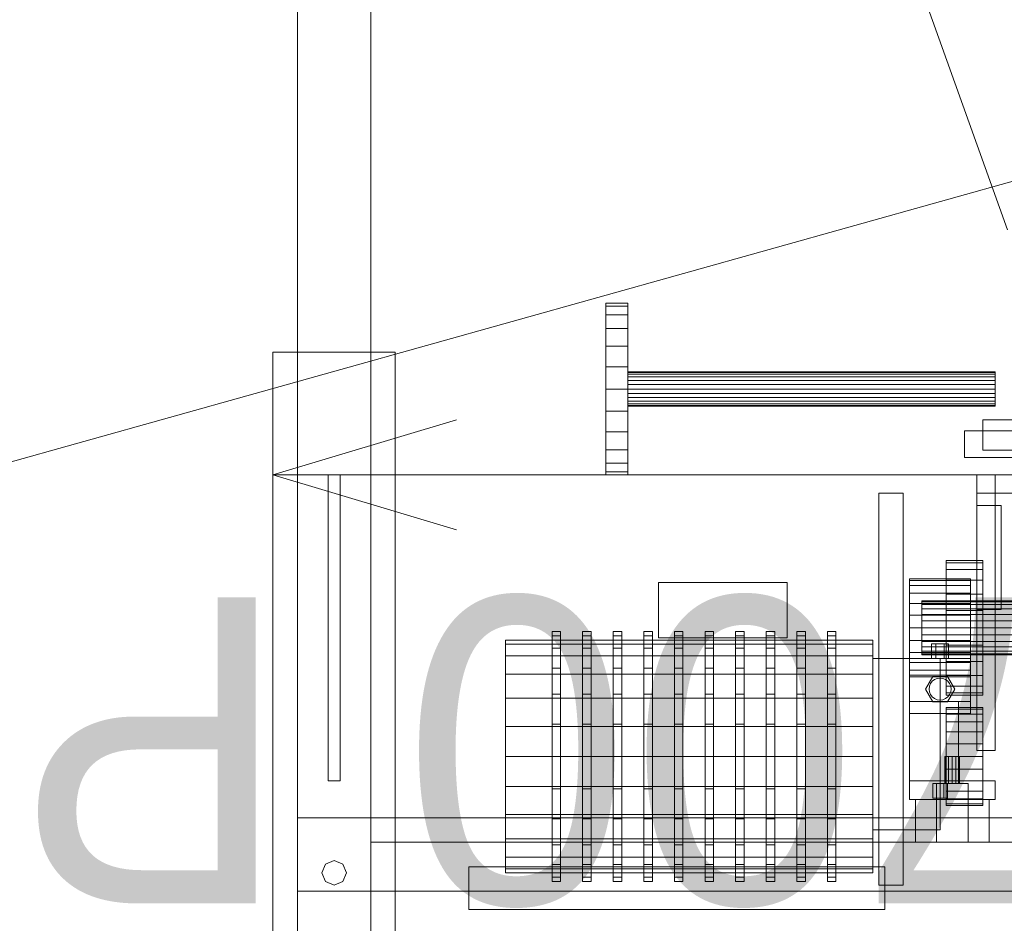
# Model space of a CAD drawing. Header units: millimetres. Extents: x -2233 to 61924, y -68080 to 6847.
# Tile 703 of 1056: x 4043 to 4848, y 1634 to 2372. Entities that reach past the tile are written whole.
import ezdxf

# ---------------------------------------------------------------- set-up
doc = ezdxf.new("R2010")
doc.units = ezdxf.units.MM
doc.layers.add('COTAS_P', color=1, linetype='Continuous', lineweight=0)
doc.layers.add('lateral_dosificador', color=7, linetype='Continuous', lineweight=0)
doc.dimstyles.new('R19_100', dxfattribs={"dimtxt": 250, "dimasz": 150, "dimexe": 150, "dimexo": 80, "dimgap": 100, "dimtad": 1, "dimtih": 1, "dimtoh": 1, "dimdsep": 46, "dimcen": 0.09, "dimadec": 0, "dimazin": 0, "dimtfac": 1, "dimtdec": 4, "dimtofl": 0, "dimtmove": 0, "dimatfit": 3, "dimfxl": 1, "dimtolj": 1, "dimtzin": 0, "dimarcsym": 0})

# ---------------------------------------------------------------- blocks, each defined once
blk = doc.blocks.new('DIM_R28_1')
at = {"layer": 'COTAS_P'}
for p, q in [((9950.73, 3666.67), (9794.15, 3669.56)), ((807.35, 1106.67), (9950.73, 3666.67)), ((9950.73, 3666.67), (9818.41, 3582.9)), ((10193.38, 2800), (9950.73, 3666.67)), ((807.35, 1106.67), (939.66, 1190.45)), ((1050, 240), (807.35, 1106.67)), ((807.35, 1106.67), (963.92, 1103.78))]:
    blk.add_line(p, q, dxfattribs=at)
blk.add_text('9495 P', height=250, rotation=15.64139, dxfattribs=at).set_placement((5352.08, 2482.97))
blk = doc.blocks.new('DIM_R28_23')
at = {"layer": 'COTAS_P'}
for p, q in [((4250, 2000), (4400, 2045)), ((5950, 2000), (5800, 2045)), ((4250, 1100), (4250, 2000)), ((5950, 2000), (4250, 2000)), ((4250, 2000), (4400, 1955)), ((5950, 2000), (5800, 1955)), ((5950, 1100), (5950, 2000))]:
    blk.add_line(p, q, dxfattribs=at)
blk.add_text('1700 P', height=250, rotation=180, dxfattribs=at).set_placement((5100, 1900))

msp = doc.modelspace()

# ---------------------------------------------------------------- linework, layer by layer
at = {"layer": 'lateral_dosificador'}
for p, q in [((4270, 3660), (4270, 2100)), ((4270, 3660), (4270, 1120)), ((4330, 2100), (4330, 3660)), ((4330, 1120), (4330, 3660)), ((4850, 2200), (4350, 3600)), ((4522, 2137.615), (4522, 2140)), ((4540, 2140), (4522, 2140)), ((4540, 2137.615), (4540, 2140)), ((4522, 2130.622), (4522, 2137.615)), ((4540, 2137.615), (4522, 2137.615)), ((4540, 2130.622), (4540, 2137.615)), ((4522, 2119.497), (4522, 2130.622)), ((4540, 2130.622), (4522, 2130.622)), ((4540, 2119.497), (4540, 2130.622)), ((4522, 2105), (4522, 2119.497)), ((4540, 2119.497), (4522, 2119.497)), ((4540, 2105), (4540, 2119.497)), ((4350, 2100), (4250, 2100)), ((4250, 12), (4250, 2100)), ((4250, 2000), (4250, 2100)), ((4330, 2100), (4270, 2100)), ((4350, 2100), (4350, 12)), ((4350, 2100), (4350, 2000)), ((4522, 2088.117), (4522, 2105)), ((4540, 2105), (4522, 2105)), ((4540, 2088.117), (4540, 2105)), ((4522, 2070), (4522, 2088.117)), ((4540, 2088.117), (4522, 2088.117)), ((4540, 2070), (4540, 2088.117)), ((4540, 2083.523), (4540, 2084)), ((4840, 2084), (4540, 2084)), ((4540, 2082.124), (4540, 2083.523)), ((4840, 2083.523), (4540, 2083.523)), ((4840, 2083.523), (4840, 2084)), ((4840, 2082.124), (4840, 2083.523)), ((4540, 2079.899), (4540, 2082.124)), ((4840, 2082.124), (4540, 2082.124)), ((4540, 2077), (4540, 2079.899)), ((4840, 2079.899), (4540, 2079.899)), ((4540, 2073.623), (4540, 2077)), ((4840, 2077), (4540, 2077)), ((4840, 2079.899), (4840, 2082.124)), ((4840, 2077), (4840, 2079.899)), ((4840, 2073.623), (4840, 2077)), ((4522, 2070), (4522, 2051.883)), ((4522, 2070), (4540, 2070)), ((4540, 2070), (4540, 2073.623)), ((4840, 2073.623), (4540, 2073.623)), ((4540, 2070), (4540, 2066.377)), ((4540, 2070), (4840, 2070)), ((4540, 2051.883), (4540, 2070)), ((4840, 2070), (4840, 2073.623)), ((4840, 2066.377), (4840, 2070)), ((4540, 2066.377), (4540, 2063)), ((4840, 2066.377), (4540, 2066.377)), ((4540, 2063), (4540, 2060.101)), ((4840, 2063), (4540, 2063)), ((4540, 2060.101), (4540, 2057.876)), ((4840, 2060.101), (4540, 2060.101)), ((4840, 2066.377), (4840, 2063)), ((4840, 2063), (4840, 2060.101)), ((4840, 2060.101), (4840, 2057.876)), ((4522, 2051.883), (4522, 2035)), ((4540, 2051.883), (4522, 2051.883)), ((4540, 2057.876), (4540, 2056.477)), ((4840, 2057.876), (4540, 2057.876)), ((4540, 2056.477), (4540, 2056)), ((4840, 2056.477), (4540, 2056.477)), ((4840, 2056), (4540, 2056)), ((4540, 2051.883), (4540, 2035)), ((4840, 2057.876), (4840, 2056.477)), ((4840, 2056.477), (4840, 2056)), ((5370, 2045), (4830, 2045)), ((4830, 2045), (4830, 2020)), ((5385, 2036), (4815, 2036)), ((4815, 2014), (4815, 2036)), ((4522, 2035), (4522, 2020.503)), ((4540, 2035), (4522, 2035)), ((4540, 2035), (4540, 2020.503)), ((4522, 2020.503), (4522, 2009.378)), ((4540, 2020.503), (4522, 2020.503)), ((4540, 2020.503), (4540, 2009.378)), ((5370, 2020), (4830, 2020)), ((5385, 2014), (4815, 2014)), ((4522, 2009.378), (4522, 2002.385)), ((4540, 2009.378), (4522, 2009.378)), ((4540, 2009.378), (4540, 2002.385)), ((4350, 2000), (4250, 2000)), ((4330, 2000), (4270, 2000)), ((4270, 1660), (4270, 2000)), ((4295, 1750), (4295, 2000)), ((4305, 2000), (4295, 2000)), ((4305, 1750), (4305, 2000)), ((4330, 2000), (4330, 1660)), ((4522, 2002.385), (4522, 2000)), ((4540, 2002.385), (4522, 2002.385)), ((4540, 2000), (4522, 2000)), ((4540, 2002.385), (4540, 2000)), ((4840, 2000), (4825, 2000)), ((4825, 1775), (4825, 2000)), ((5375, 2000), (4825, 2000)), ((4825, 1985), (4825, 2000)), ((4840, 2000), (4840, 1775)), ((4765, 1985), (4745, 1985)), ((4745, 1985), (4745, 1665)), ((4765, 1665), (4765, 1985)), ((5375, 1985), (4825, 1985)), ((4845, 1975), (4825, 1975)), ((4825, 1890), (4825, 1975)), ((4845, 1975), (4845, 1890)), ((4800, 1928.126), (4800, 1930)), ((4830, 1930), (4800, 1930)), ((4800, 1922.631), (4800, 1928.126)), ((4830, 1928.126), (4800, 1928.126)), ((4800, 1913.891), (4800, 1922.631)), ((4830, 1922.631), (4800, 1922.631)), ((4830, 1928.126), (4830, 1930)), ((4830, 1922.631), (4830, 1928.126)), ((4830, 1913.891), (4830, 1922.631)), ((4770, 1913.637), (4770, 1915)), ((4820, 1915), (4770, 1915)), ((4820, 1913.637), (4820, 1915)), ((4670, 1912), (4565, 1912)), ((4565, 1912), (4565, 1867)), ((4670, 1867), (4670, 1912)), ((4770, 1909.641), (4770, 1913.637)), ((4820, 1913.637), (4770, 1913.637)), ((4770, 1903.284), (4770, 1909.641)), ((4820, 1909.641), (4770, 1909.641)), ((4800, 1902.5), (4800, 1913.891)), ((4830, 1913.891), (4800, 1913.891)), ((4820, 1909.641), (4820, 1913.637)), ((4820, 1903.284), (4820, 1909.641)), ((4830, 1902.5), (4830, 1913.891)), ((4770, 1895), (4770, 1903.284)), ((4820, 1903.284), (4770, 1903.284)), ((4800, 1889.235), (4800, 1902.5)), ((4830, 1902.5), (4800, 1902.5)), ((4820, 1895), (4820, 1903.284)), ((4830, 1889.235), (4830, 1902.5)), ((4770, 1885.353), (4770, 1895)), ((4820, 1895), (4770, 1895)), ((4780, 1896.25), (4780, 1897)), ((5420, 1897), (4780, 1897)), ((4780, 1894.053), (4780, 1896.25)), ((5420, 1896.25), (4780, 1896.25)), ((4780, 1890.556), (4780, 1894.053)), ((5420, 1894.053), (4780, 1894.053)), ((4780, 1886), (4780, 1890.556)), ((5420, 1890.556), (4780, 1890.556)), ((4820, 1885.353), (4820, 1895)), ((4770, 1875), (4770, 1885.353)), ((4820, 1885.353), (4770, 1885.353)), ((4780, 1880.694), (4780, 1886)), ((5420, 1886), (4780, 1886)), ((4800, 1875), (4800, 1889.235)), ((4830, 1889.235), (4800, 1889.235)), ((4820, 1875), (4820, 1885.353)), ((4845, 1890), (4825, 1890)), ((4830, 1875), (4830, 1889.235)), ((4770, 1875), (4770, 1864.647)), ((4770, 1875), (4820, 1875)), ((4780, 1875), (4780, 1880.694)), ((5420, 1880.694), (4780, 1880.694)), ((4780, 1875), (4780, 1869.306)), ((4780, 1875), (5420, 1875)), ((4800, 1875), (4800, 1860.765)), ((4800, 1875), (4830, 1875)), ((4820, 1864.647), (4820, 1875)), ((4830, 1860.765), (4830, 1875)), ((4478, 1868.524), (4478, 1872)), ((4485, 1872), (4478, 1872)), ((4478, 1858.335), (4478, 1868.524)), ((4485, 1868.524), (4478, 1868.524)), ((4485, 1868.524), (4485, 1872)), ((4485, 1858.335), (4485, 1868.524)), ((4503, 1868.524), (4503, 1872)), ((4510, 1872), (4503, 1872)), ((4503, 1858.335), (4503, 1868.524)), ((4510, 1868.524), (4503, 1868.524)), ((4510, 1868.524), (4510, 1872)), ((4510, 1858.335), (4510, 1868.524)), ((4528, 1868.524), (4528, 1872)), ((4535, 1872), (4528, 1872)), ((4528, 1858.335), (4528, 1868.524)), ((4535, 1868.524), (4528, 1868.524)), ((4535, 1868.524), (4535, 1872)), ((4535, 1858.335), (4535, 1868.524)), ((4553, 1868.524), (4553, 1872)), ((4560, 1872), (4553, 1872)), ((4553, 1858.335), (4553, 1868.524)), ((4560, 1868.524), (4553, 1868.524)), ((4560, 1868.524), (4560, 1872)), ((4560, 1858.335), (4560, 1868.524)), ((4670, 1867), (4565, 1867)), ((4578, 1868.524), (4578, 1872)), ((4585, 1872), (4578, 1872)), ((4578, 1858.335), (4578, 1868.524)), ((4585, 1868.524), (4578, 1868.524)), ((4585, 1868.524), (4585, 1872)), ((4585, 1858.335), (4585, 1868.524)), ((4603, 1868.524), (4603, 1872)), ((4610, 1872), (4603, 1872)), ((4603, 1858.335), (4603, 1868.524)), ((4610, 1868.524), (4603, 1868.524)), ((4610, 1868.524), (4610, 1872)), ((4610, 1858.335), (4610, 1868.524)), ((4628, 1868.524), (4628, 1872)), ((4635, 1872), (4628, 1872)), ((4628, 1858.335), (4628, 1868.524)), ((4635, 1868.524), (4628, 1868.524)), ((4635, 1868.524), (4635, 1872)), ((4635, 1858.335), (4635, 1868.524)), ((4653, 1868.524), (4653, 1872)), ((4660, 1872), (4653, 1872)), ((4653, 1858.335), (4653, 1868.524)), ((4660, 1868.524), (4653, 1868.524)), ((4660, 1868.524), (4660, 1872)), ((4660, 1858.335), (4660, 1868.524)), ((4678, 1868.524), (4678, 1872)), ((4685, 1872), (4678, 1872)), ((4678, 1858.335), (4678, 1868.524)), ((4685, 1868.524), (4678, 1868.524)), ((4685, 1868.524), (4685, 1872)), ((4685, 1858.335), (4685, 1868.524)), ((4703, 1868.524), (4703, 1872)), ((4710, 1872), (4703, 1872)), ((4703, 1858.335), (4703, 1868.524)), ((4710, 1868.524), (4703, 1868.524)), ((4710, 1868.524), (4710, 1872)), ((4710, 1858.335), (4710, 1868.524)), ((4780, 1869.306), (4780, 1864)), ((5420, 1869.306), (4780, 1869.306)), ((4440, 1861.763), (4440, 1865)), ((4740, 1865), (4440, 1865)), ((4440, 1852.272), (4440, 1861.763)), ((4740, 1861.763), (4440, 1861.763)), ((4478, 1842.125), (4478, 1858.335)), ((4485, 1858.335), (4478, 1858.335)), ((4485, 1842.125), (4485, 1858.335)), ((4503, 1842.125), (4503, 1858.335)), ((4510, 1858.335), (4503, 1858.335)), ((4510, 1842.125), (4510, 1858.335)), ((4528, 1842.125), (4528, 1858.335)), ((4535, 1858.335), (4528, 1858.335)), ((4535, 1842.125), (4535, 1858.335)), ((4553, 1842.125), (4553, 1858.335)), ((4560, 1858.335), (4553, 1858.335)), ((4560, 1842.125), (4560, 1858.335)), ((4578, 1842.125), (4578, 1858.335)), ((4585, 1858.335), (4578, 1858.335)), ((4585, 1842.125), (4585, 1858.335)), ((4603, 1842.125), (4603, 1858.335)), ((4610, 1858.335), (4603, 1858.335)), ((4610, 1842.125), (4610, 1858.335)), ((4628, 1842.125), (4628, 1858.335)), ((4635, 1858.335), (4628, 1858.335)), ((4635, 1842.125), (4635, 1858.335)), ((4653, 1842.125), (4653, 1858.335)), ((4660, 1858.335), (4653, 1858.335)), ((4660, 1842.125), (4660, 1858.335)), ((4678, 1842.125), (4678, 1858.335)), ((4685, 1858.335), (4678, 1858.335)), ((4685, 1842.125), (4685, 1858.335)), ((4703, 1842.125), (4703, 1858.335)), ((4710, 1858.335), (4703, 1858.335)), ((4710, 1842.125), (4710, 1858.335)), ((4740, 1861.763), (4740, 1865)), ((4740, 1852.272), (4740, 1861.763)), ((4770, 1864.647), (4770, 1855)), ((4820, 1864.647), (4770, 1864.647)), ((4780, 1864), (4780, 1859.444)), ((5420, 1864), (4780, 1864)), ((4780, 1859.444), (4780, 1855.947)), ((5420, 1859.444), (4780, 1859.444)), ((4788, 1862), (4791.5, 1862)), ((4788, 1862), (4788, 1850)), ((4791.5, 1862), (4798.5, 1862)), ((4791.5, 1850), (4791.5, 1862)), ((4798.5, 1862), (4802, 1862)), ((4798.5, 1850), (4798.5, 1862)), ((4800, 1860.765), (4800, 1847.5)), ((4830, 1860.765), (4800, 1860.765)), ((4802, 1850), (4802, 1862)), ((4820, 1864.647), (4820, 1855)), ((4830, 1860.765), (4830, 1847.5)), ((4440, 1837.175), (4440, 1852.272)), ((4740, 1852.272), (4440, 1852.272)), ((4740, 1837.175), (4740, 1852.272)), ((4770, 1855), (4770, 1846.716)), ((4820, 1855), (4770, 1855)), ((4780, 1855.947), (4780, 1853.75)), ((5420, 1855.947), (4780, 1855.947)), ((4780, 1853.75), (4780, 1853)), ((5420, 1853.75), (4780, 1853.75)), ((5420, 1853), (4780, 1853)), ((4820, 1855), (4820, 1846.716)), ((4478, 1821), (4478, 1842.125)), ((4485, 1842.125), (4478, 1842.125)), ((4485, 1821), (4485, 1842.125)), ((4503, 1821), (4503, 1842.125)), ((4510, 1842.125), (4503, 1842.125)), ((4510, 1821), (4510, 1842.125)), ((4528, 1821), (4528, 1842.125)), ((4535, 1842.125), (4528, 1842.125)), ((4535, 1821), (4535, 1842.125)), ((4553, 1821), (4553, 1842.125)), ((4560, 1842.125), (4553, 1842.125)), ((4560, 1821), (4560, 1842.125)), ((4578, 1821), (4578, 1842.125)), ((4585, 1842.125), (4578, 1842.125)), ((4585, 1821), (4585, 1842.125)), ((4603, 1821), (4603, 1842.125)), ((4610, 1842.125), (4603, 1842.125)), ((4610, 1821), (4610, 1842.125)), ((4628, 1821), (4628, 1842.125)), ((4635, 1842.125), (4628, 1842.125)), ((4635, 1821), (4635, 1842.125)), ((4653, 1821), (4653, 1842.125)), ((4660, 1842.125), (4653, 1842.125)), ((4660, 1821), (4660, 1842.125)), ((4678, 1821), (4678, 1842.125)), ((4685, 1842.125), (4678, 1842.125)), ((4685, 1821), (4685, 1842.125)), ((4703, 1821), (4703, 1842.125)), ((4710, 1842.125), (4703, 1842.125)), ((4710, 1821), (4710, 1842.125)), ((4795, 1850), (4740, 1850)), ((4740, 1850), (4740, 1710)), ((4820, 1850), (4770, 1850)), ((4770, 1850), (4770, 1815)), ((4770, 1846.716), (4770, 1840.359)), ((4820, 1846.716), (4770, 1846.716)), ((4791.5, 1850), (4788, 1850)), ((4791.5, 1850), (4798.5, 1850)), ((4795, 1710), (4795, 1850)), ((4798.5, 1850), (4802, 1850)), ((4800, 1847.5), (4800, 1836.109)), ((4830, 1847.5), (4800, 1847.5)), ((4820, 1815), (4820, 1850)), ((4820, 1846.716), (4820, 1840.359)), ((4830, 1847.5), (4830, 1836.109)), ((4440, 1817.5), (4440, 1837.175)), ((4740, 1837.175), (4440, 1837.175)), ((4740, 1817.5), (4740, 1837.175)), ((4770, 1840.359), (4770, 1836.363)), ((4820, 1840.359), (4770, 1840.359)), ((4770, 1836.363), (4770, 1835)), ((4820, 1836.363), (4770, 1836.363)), ((4820, 1835), (4770, 1835)), ((4789, 1835.392), (4783, 1825)), ((4801, 1835.392), (4789, 1835.392)), ((4795, 1834), (4792.671, 1833.693)), ((4797.329, 1833.693), (4795, 1834)), ((4800, 1836.109), (4800, 1827.369)), ((4830, 1836.109), (4800, 1836.109)), ((4807, 1825), (4801, 1835.392)), ((4820, 1840.359), (4820, 1836.363)), ((4820, 1836.363), (4820, 1835)), ((4830, 1836.109), (4830, 1827.369)), ((4786.307, 1827.329), (4786, 1825)), ((4787.206, 1829.5), (4786.307, 1827.329)), ((4788.636, 1831.364), (4787.206, 1829.5)), ((4790.5, 1832.794), (4788.636, 1831.364)), ((4792.671, 1833.693), (4790.5, 1832.794)), ((4799.5, 1832.794), (4797.329, 1833.693)), ((4801.364, 1831.364), (4799.5, 1832.794)), ((4800, 1827.369), (4800, 1821.874)), ((4830, 1827.369), (4800, 1827.369)), ((4802.794, 1829.5), (4801.364, 1831.364)), ((4803.693, 1827.329), (4802.794, 1829.5)), ((4804, 1825), (4803.693, 1827.329)), ((4830, 1827.369), (4830, 1821.874)), ((4478, 1796.4), (4478, 1821)), ((4485, 1821), (4478, 1821)), ((4485, 1796.4), (4485, 1821)), ((4503, 1796.4), (4503, 1821)), ((4510, 1821), (4503, 1821)), ((4510, 1796.4), (4510, 1821)), ((4528, 1796.4), (4528, 1821)), ((4535, 1821), (4528, 1821)), ((4535, 1796.4), (4535, 1821)), ((4553, 1796.4), (4553, 1821)), ((4560, 1821), (4553, 1821)), ((4560, 1796.4), (4560, 1821)), ((4578, 1796.4), (4578, 1821)), ((4585, 1821), (4578, 1821)), ((4585, 1796.4), (4585, 1821)), ((4603, 1796.4), (4603, 1821)), ((4610, 1821), (4603, 1821)), ((4610, 1796.4), (4610, 1821)), ((4628, 1796.4), (4628, 1821)), ((4635, 1821), (4628, 1821)), ((4635, 1796.4), (4635, 1821)), ((4653, 1796.4), (4653, 1821)), ((4660, 1821), (4653, 1821)), ((4660, 1796.4), (4660, 1821)), ((4678, 1796.4), (4678, 1821)), ((4685, 1821), (4678, 1821)), ((4685, 1796.4), (4685, 1821)), ((4703, 1796.4), (4703, 1821)), ((4710, 1821), (4703, 1821)), ((4710, 1796.4), (4710, 1821)), ((4783, 1825), (4789, 1814.608)), ((4786, 1825), (4786.307, 1822.671)), ((4786.307, 1822.671), (4787.206, 1820.5)), ((4787.206, 1820.5), (4788.636, 1818.636)), ((4788.636, 1818.636), (4790.5, 1817.206)), ((4799.5, 1817.206), (4801.364, 1818.636)), ((4800, 1821.874), (4800, 1820)), ((4830, 1821.874), (4800, 1821.874)), ((4830, 1820), (4800, 1820)), ((4801, 1814.608), (4807, 1825)), ((4801.364, 1818.636), (4802.794, 1820.5)), ((4802.794, 1820.5), (4803.693, 1822.671)), ((4803.693, 1822.671), (4804, 1825)), ((4830, 1821.874), (4830, 1820)), ((4440, 1794.588), (4440, 1817.5)), ((4740, 1817.5), (4440, 1817.5)), ((4740, 1794.588), (4740, 1817.5)), ((4810, 1815), (4770, 1815)), ((4770, 1815), (4770, 1750)), ((4820, 1815), (4770, 1815)), ((4770, 1815), (4770, 1805)), ((4789, 1814.608), (4801, 1814.608)), ((4790.5, 1817.206), (4792.671, 1816.307)), ((4792.671, 1816.307), (4795, 1816)), ((4795, 1816), (4797.329, 1816.307)), ((4797.329, 1816.307), (4799.5, 1817.206)), ((4800, 1808.637), (4800, 1810)), ((4830, 1810), (4800, 1810)), ((4810, 1750), (4810, 1815)), ((4820, 1805), (4820, 1815)), ((4830, 1808.637), (4830, 1810)), ((4820, 1805), (4770, 1805)), ((4800, 1804.641), (4800, 1808.637)), ((4830, 1808.637), (4800, 1808.637)), ((4800, 1798.284), (4800, 1804.641)), ((4830, 1804.641), (4800, 1804.641)), ((4830, 1804.641), (4830, 1808.637)), ((4830, 1798.284), (4830, 1804.641)), ((4440, 1770), (4440, 1794.588)), ((4740, 1794.588), (4440, 1794.588)), ((4478, 1770), (4478, 1796.4)), ((4485, 1796.4), (4478, 1796.4)), ((4485, 1770), (4485, 1796.4)), ((4503, 1770), (4503, 1796.4)), ((4510, 1796.4), (4503, 1796.4)), ((4510, 1770), (4510, 1796.4)), ((4528, 1770), (4528, 1796.4)), ((4535, 1796.4), (4528, 1796.4)), ((4535, 1770), (4535, 1796.4)), ((4553, 1770), (4553, 1796.4)), ((4560, 1796.4), (4553, 1796.4)), ((4560, 1770), (4560, 1796.4)), ((4578, 1770), (4578, 1796.4)), ((4585, 1796.4), (4578, 1796.4)), ((4585, 1770), (4585, 1796.4)), ((4603, 1770), (4603, 1796.4)), ((4610, 1796.4), (4603, 1796.4)), ((4610, 1770), (4610, 1796.4)), ((4628, 1770), (4628, 1796.4)), ((4635, 1796.4), (4628, 1796.4)), ((4635, 1770), (4635, 1796.4)), ((4653, 1770), (4653, 1796.4)), ((4660, 1796.4), (4653, 1796.4)), ((4660, 1770), (4660, 1796.4)), ((4678, 1770), (4678, 1796.4)), ((4685, 1796.4), (4678, 1796.4)), ((4685, 1770), (4685, 1796.4)), ((4703, 1770), (4703, 1796.4)), ((4710, 1796.4), (4703, 1796.4)), ((4710, 1770), (4710, 1796.4)), ((4740, 1770), (4740, 1794.588)), ((4800, 1790), (4800, 1798.284)), ((4830, 1798.284), (4800, 1798.284)), ((4830, 1790), (4830, 1798.284)), ((4800, 1780.353), (4800, 1790)), ((4830, 1790), (4800, 1790)), ((4830, 1780.353), (4830, 1790)), ((4800, 1770), (4800, 1780.353)), ((4830, 1780.353), (4800, 1780.353)), ((4830, 1770), (4830, 1780.353)), ((4440, 1770), (4440, 1745.412)), ((4440, 1770), (4740, 1770)), ((4478, 1770), (4478, 1743.6)), ((4478, 1770), (4485, 1770)), ((4485, 1743.6), (4485, 1770)), ((4503, 1770), (4503, 1743.6)), ((4503, 1770), (4510, 1770)), ((4510, 1743.6), (4510, 1770)), ((4528, 1770), (4528, 1743.6)), ((4528, 1770), (4535, 1770)), ((4535, 1743.6), (4535, 1770)), ((4553, 1770), (4553, 1743.6)), ((4553, 1770), (4560, 1770)), ((4560, 1743.6), (4560, 1770)), ((4578, 1770), (4578, 1743.6)), ((4578, 1770), (4585, 1770)), ((4585, 1743.6), (4585, 1770)), ((4603, 1770), (4603, 1743.6)), ((4603, 1770), (4610, 1770)), ((4610, 1743.6), (4610, 1770)), ((4628, 1770), (4628, 1743.6)), ((4628, 1770), (4635, 1770)), ((4635, 1743.6), (4635, 1770)), ((4653, 1770), (4653, 1743.6)), ((4653, 1770), (4660, 1770)), ((4660, 1743.6), (4660, 1770)), ((4678, 1770), (4678, 1743.6)), ((4678, 1770), (4685, 1770)), ((4685, 1743.6), (4685, 1770)), ((4703, 1770), (4703, 1743.6)), ((4703, 1770), (4710, 1770)), ((4710, 1743.6), (4710, 1770)), ((4740, 1745.412), (4740, 1770)), ((4799, 1770), (4799.804, 1770)), ((4799, 1770), (4799, 1748)), ((4799.804, 1770), (4802, 1770)), ((4799.804, 1748), (4799.804, 1770)), ((4800, 1770), (4800, 1759.647)), ((4800, 1770), (4830, 1770)), ((4802, 1770), (4805, 1770)), ((4802, 1748), (4802, 1770)), ((4805, 1770), (4808, 1770)), ((4805, 1748), (4805, 1770)), ((4808, 1770), (4810.196, 1770)), ((4808, 1748), (4808, 1770)), ((4810.196, 1770), (4811, 1770)), ((4810.196, 1748), (4810.196, 1770)), ((4811, 1748), (4811, 1770)), ((4840, 1775), (4825, 1775)), ((4830, 1759.647), (4830, 1770)), ((4800, 1759.647), (4800, 1750)), ((4830, 1759.647), (4800, 1759.647)), ((4830, 1759.647), (4830, 1750)), ((4295, 1750), (4305, 1750)), ((4810, 1750), (4770, 1750)), ((4840, 1750), (4770, 1750)), ((4770, 1750), (4770, 1735)), ((4789, 1748), (4792, 1748)), ((4789, 1748), (4789, 1736)), ((4792, 1748), (4798, 1748)), ((4792, 1736), (4792, 1748)), ((4818, 1748), (4792, 1748)), ((4792, 1700), (4792, 1748)), ((4798, 1748), (4801, 1748)), ((4798, 1736), (4798, 1748)), ((4799.804, 1748), (4799, 1748)), ((4799.804, 1748), (4802, 1748)), ((4800, 1750), (4800, 1741.716)), ((4830, 1750), (4800, 1750)), ((4801, 1736), (4801, 1748)), ((4802, 1748), (4805, 1748)), ((4805, 1748), (4808, 1748)), ((4808, 1748), (4810.196, 1748)), ((4810.196, 1748), (4811, 1748)), ((4818, 1748), (4818, 1700)), ((4830, 1750), (4830, 1741.716)), ((4840, 1735), (4840, 1750)), ((4440, 1745.412), (4440, 1722.5)), ((4740, 1745.412), (4440, 1745.412)), ((4478, 1743.6), (4478, 1719)), ((4485, 1743.6), (4478, 1743.6)), ((4485, 1743.6), (4485, 1719)), ((4503, 1743.6), (4503, 1719)), ((4510, 1743.6), (4503, 1743.6)), ((4510, 1743.6), (4510, 1719)), ((4528, 1743.6), (4528, 1719)), ((4535, 1743.6), (4528, 1743.6)), ((4535, 1743.6), (4535, 1719)), ((4553, 1743.6), (4553, 1719)), ((4560, 1743.6), (4553, 1743.6)), ((4560, 1743.6), (4560, 1719)), ((4578, 1743.6), (4578, 1719)), ((4585, 1743.6), (4578, 1743.6)), ((4585, 1743.6), (4585, 1719)), ((4603, 1743.6), (4603, 1719)), ((4610, 1743.6), (4603, 1743.6)), ((4610, 1743.6), (4610, 1719)), ((4628, 1743.6), (4628, 1719)), ((4635, 1743.6), (4628, 1743.6)), ((4635, 1743.6), (4635, 1719)), ((4653, 1743.6), (4653, 1719)), ((4660, 1743.6), (4653, 1743.6)), ((4660, 1743.6), (4660, 1719)), ((4678, 1743.6), (4678, 1719)), ((4685, 1743.6), (4678, 1743.6)), ((4685, 1743.6), (4685, 1719)), ((4703, 1743.6), (4703, 1719)), ((4710, 1743.6), (4703, 1743.6)), ((4710, 1743.6), (4710, 1719)), ((4740, 1745.412), (4740, 1722.5)), ((4800, 1741.716), (4800, 1735.359)), ((4830, 1741.716), (4800, 1741.716)), ((4830, 1741.716), (4830, 1735.359)), ((4840, 1735), (4770, 1735)), ((4835, 1735), (4775, 1735)), ((4775, 1735), (4775, 1700)), ((4792, 1736), (4789, 1736)), ((4792, 1736), (4798, 1736)), ((4798, 1736), (4801, 1736)), ((4800, 1735.359), (4800, 1731.363)), ((4830, 1735.359), (4800, 1735.359)), ((4800, 1731.363), (4800, 1730)), ((4830, 1731.363), (4800, 1731.363)), ((4830, 1730), (4800, 1730)), ((4830, 1735.359), (4830, 1731.363)), ((4830, 1731.363), (4830, 1730)), ((4835, 1700), (4835, 1735)), ((4440, 1722.5), (4440, 1702.825)), ((4740, 1722.5), (4440, 1722.5)), ((4740, 1722.5), (4740, 1702.825)), ((4330, 1720), (4270, 1720)), ((4270, 1720), (4270, 1660)), ((5870, 1720), (4330, 1720)), ((4330, 1720), (4330, 1660)), ((4478, 1719), (4478, 1697.875)), ((4485, 1719), (4478, 1719)), ((4485, 1719), (4485, 1697.875)), ((4503, 1719), (4503, 1697.875)), ((4510, 1719), (4503, 1719)), ((4510, 1719), (4510, 1697.875)), ((4528, 1719), (4528, 1697.875)), ((4535, 1719), (4528, 1719)), ((4535, 1719), (4535, 1697.875)), ((4553, 1719), (4553, 1697.875)), ((4560, 1719), (4553, 1719)), ((4560, 1719), (4560, 1697.875)), ((4578, 1719), (4578, 1697.875)), ((4585, 1719), (4578, 1719)), ((4585, 1719), (4585, 1697.875)), ((4603, 1719), (4603, 1697.875)), ((4610, 1719), (4603, 1719)), ((4610, 1719), (4610, 1697.875)), ((4628, 1719), (4628, 1697.875)), ((4635, 1719), (4628, 1719)), ((4635, 1719), (4635, 1697.875)), ((4653, 1719), (4653, 1697.875)), ((4660, 1719), (4653, 1719)), ((4660, 1719), (4660, 1697.875)), ((4678, 1719), (4678, 1697.875)), ((4685, 1719), (4678, 1719)), ((4685, 1719), (4685, 1697.875)), ((4703, 1719), (4703, 1697.875)), ((4710, 1719), (4703, 1719)), ((4710, 1719), (4710, 1697.875)), ((4795, 1710), (4740, 1710)), ((5870, 1700), (4330, 1700)), ((4330, 1700), (4330, 1660)), ((4440, 1702.825), (4440, 1687.728)), ((4740, 1702.825), (4440, 1702.825)), ((4478, 1697.875), (4478, 1681.665)), ((4485, 1697.875), (4478, 1697.875)), ((4485, 1697.875), (4485, 1681.665)), ((4503, 1697.875), (4503, 1681.665)), ((4510, 1697.875), (4503, 1697.875)), ((4510, 1697.875), (4510, 1681.665)), ((4528, 1697.875), (4528, 1681.665)), ((4535, 1697.875), (4528, 1697.875)), ((4535, 1697.875), (4535, 1681.665)), ((4553, 1697.875), (4553, 1681.665)), ((4560, 1697.875), (4553, 1697.875)), ((4560, 1697.875), (4560, 1681.665)), ((4578, 1697.875), (4578, 1681.665)), ((4585, 1697.875), (4578, 1697.875)), ((4585, 1697.875), (4585, 1681.665)), ((4603, 1697.875), (4603, 1681.665)), ((4610, 1697.875), (4603, 1697.875)), ((4610, 1697.875), (4610, 1681.665)), ((4628, 1697.875), (4628, 1681.665)), ((4635, 1697.875), (4628, 1697.875)), ((4635, 1697.875), (4635, 1681.665)), ((4653, 1697.875), (4653, 1681.665)), ((4660, 1697.875), (4653, 1697.875)), ((4660, 1697.875), (4660, 1681.665)), ((4678, 1697.875), (4678, 1681.665)), ((4685, 1697.875), (4678, 1697.875)), ((4685, 1697.875), (4685, 1681.665)), ((4703, 1697.875), (4703, 1681.665)), ((4710, 1697.875), (4703, 1697.875)), ((4710, 1697.875), (4710, 1681.665)), ((4740, 1702.825), (4740, 1687.728)), ((4835, 1700), (4775, 1700)), ((4818, 1700), (4792, 1700)), ((4292.929, 1682.071), (4290, 1675)), ((4300, 1685), (4292.929, 1682.071)), ((4307.071, 1682.071), (4300, 1685)), ((4310, 1675), (4307.071, 1682.071)), ((4440, 1687.728), (4440, 1678.237)), ((4740, 1687.728), (4440, 1687.728)), ((4478, 1681.665), (4478, 1671.476)), ((4485, 1681.665), (4478, 1681.665)), ((4485, 1681.665), (4485, 1671.476)), ((4503, 1681.665), (4503, 1671.476)), ((4510, 1681.665), (4503, 1681.665)), ((4510, 1681.665), (4510, 1671.476)), ((4528, 1681.665), (4528, 1671.476)), ((4535, 1681.665), (4528, 1681.665)), ((4535, 1681.665), (4535, 1671.476)), ((4553, 1681.665), (4553, 1671.476)), ((4560, 1681.665), (4553, 1681.665)), ((4560, 1681.665), (4560, 1671.476)), ((4578, 1681.665), (4578, 1671.476)), ((4585, 1681.665), (4578, 1681.665)), ((4585, 1681.665), (4585, 1671.476)), ((4603, 1681.665), (4603, 1671.476)), ((4610, 1681.665), (4603, 1681.665)), ((4610, 1681.665), (4610, 1671.476)), ((4628, 1681.665), (4628, 1671.476)), ((4635, 1681.665), (4628, 1681.665)), ((4635, 1681.665), (4635, 1671.476)), ((4653, 1681.665), (4653, 1671.476)), ((4660, 1681.665), (4653, 1681.665)), ((4660, 1681.665), (4660, 1671.476)), ((4678, 1681.665), (4678, 1671.476)), ((4685, 1681.665), (4678, 1681.665)), ((4685, 1681.665), (4685, 1671.476)), ((4703, 1681.665), (4703, 1671.476)), ((4710, 1681.665), (4703, 1681.665)), ((4710, 1681.665), (4710, 1671.476)), ((4740, 1687.728), (4740, 1678.237)), ((4290, 1675), (4292.929, 1667.929)), ((4307.071, 1667.929), (4310, 1675)), ((4750, 1680), (4410, 1680)), ((4410, 1680), (4410, 1645)), ((4440, 1678.237), (4440, 1675)), ((4740, 1678.237), (4440, 1678.237)), ((4740, 1675), (4440, 1675)), ((4740, 1678.237), (4740, 1675)), ((4750, 1645), (4750, 1680)), ((4292.929, 1667.929), (4300, 1665)), ((4300, 1665), (4307.071, 1667.929)), ((4478, 1671.476), (4478, 1668)), ((4485, 1671.476), (4478, 1671.476)), ((4485, 1668), (4478, 1668)), ((4485, 1671.476), (4485, 1668)), ((4503, 1671.476), (4503, 1668)), ((4510, 1671.476), (4503, 1671.476)), ((4510, 1668), (4503, 1668)), ((4510, 1671.476), (4510, 1668)), ((4528, 1671.476), (4528, 1668)), ((4535, 1671.476), (4528, 1671.476)), ((4535, 1668), (4528, 1668)), ((4535, 1671.476), (4535, 1668)), ((4553, 1671.476), (4553, 1668)), ((4560, 1671.476), (4553, 1671.476)), ((4560, 1668), (4553, 1668)), ((4560, 1671.476), (4560, 1668)), ((4578, 1671.476), (4578, 1668)), ((4585, 1671.476), (4578, 1671.476)), ((4585, 1668), (4578, 1668)), ((4585, 1671.476), (4585, 1668)), ((4603, 1671.476), (4603, 1668)), ((4610, 1671.476), (4603, 1671.476)), ((4610, 1668), (4603, 1668)), ((4610, 1671.476), (4610, 1668)), ((4628, 1671.476), (4628, 1668)), ((4635, 1671.476), (4628, 1671.476)), ((4635, 1668), (4628, 1668)), ((4635, 1671.476), (4635, 1668)), ((4653, 1671.476), (4653, 1668)), ((4660, 1671.476), (4653, 1671.476)), ((4660, 1668), (4653, 1668)), ((4660, 1671.476), (4660, 1668)), ((4678, 1671.476), (4678, 1668)), ((4685, 1671.476), (4678, 1671.476)), ((4685, 1668), (4678, 1668)), ((4685, 1671.476), (4685, 1668)), ((4703, 1671.476), (4703, 1668)), ((4710, 1671.476), (4703, 1671.476)), ((4710, 1668), (4703, 1668)), ((4710, 1671.476), (4710, 1668)), ((4330, 1660), (4270, 1660)), ((4270, 1620), (4270, 1660)), ((5870, 1660), (4330, 1660)), ((4330, 1660), (4330, 1620)), ((4765, 1665), (4745, 1665)), ((4750, 1645), (4410, 1645))]:
    msp.add_line(p, q, dxfattribs=at)

# ---------------------------------------------------------------- dimensions: what is measured, and where the dimension line sits
at = {"layer": 'COTAS_P'}
for p1, p2, distance, picture, middle in [((1050, 240), (10193.381, 2800), 900, 'DIM_R28_1', (5379.037, 2386.671)), ((5950, 1100), (4250, 1100), -900, 'DIM_R28_23', (5100, 2000))]:
    dim = msp.add_aligned_dim(p1=p1, p2=p2, distance=distance, text='<> P', dimstyle='R19_100', dxfattribs=at)
    dim.commit()
    dim.dimension.update_dxf_attribs({"geometry": picture, "text_midpoint": middle})

doc.saveas('drawing.dxf')
